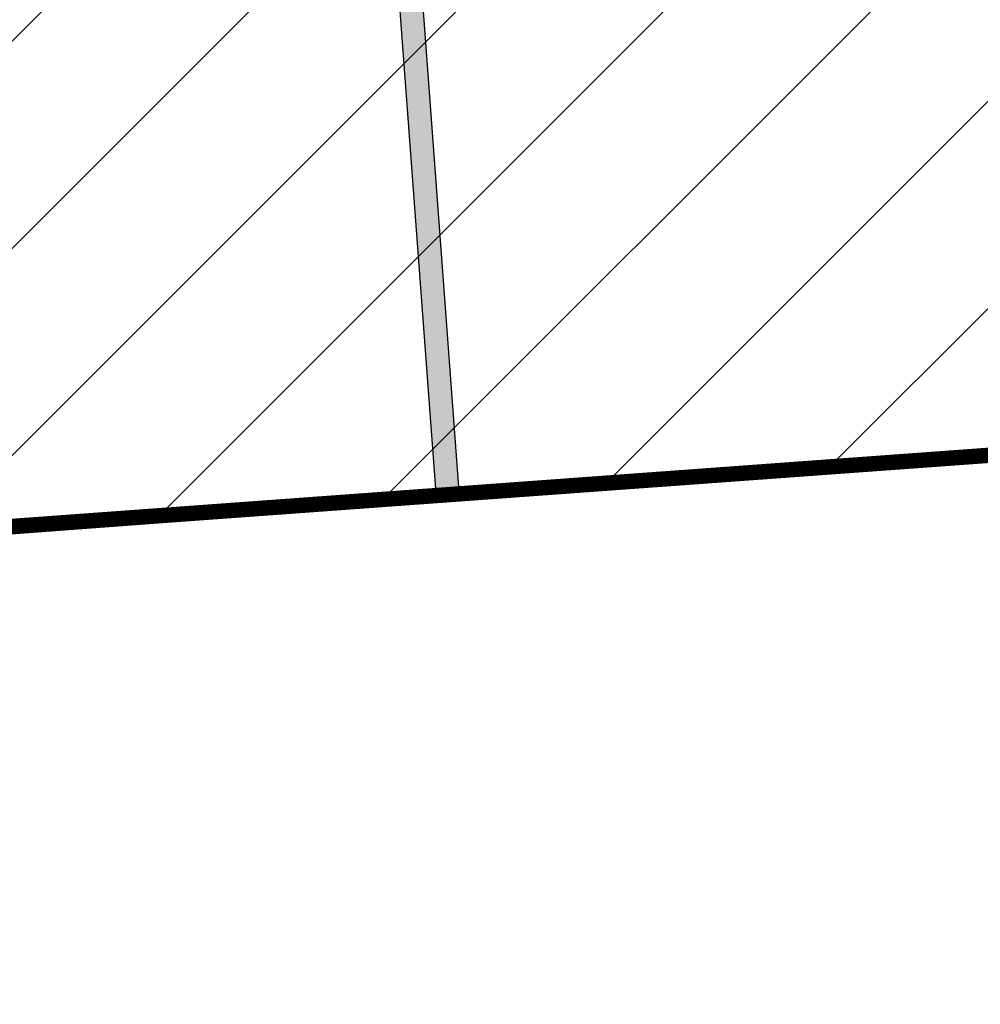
# Model space of a CAD drawing. Header units: millimetres. Extents: x 573132 to 957048, y 21042 to 318066.
# Tile 318 of 425: x 851045 to 854168, y 170525 to 173725. Entities that reach past the tile are written whole.
import ezdxf

# ---------------------------------------------------------------- set-up
doc = ezdxf.new("R2010")
doc.units = ezdxf.units.MM
doc.header["$LTSCALE"] = 2000
doc.layers.add('_NIBSC_A_parking-bays', color=7, linetype='Continuous')
doc.layers.add('_NIBSC_FM trees 3metre zone', color=210, linetype='Continuous')

msp = doc.modelspace()

# ---------------------------------------------------------------- hatches: boundary and pattern name
h = msp.add_hatch()
h.set_pattern_fill('ANSI31', color=2, scale=150)
h.set_pattern_definition([(45, (-73644.35, -3403.46), (-336.7596, 336.7596), [])])
h.paths.add_polyline_path([(864792.8, 173080.8), (864349.1, 178022.7), (865349.4, 178085.4), (864538.5, 189020.2), (812335.3, 185127), (812803, 179760.7), (810219.1, 179634.3), (810520.8, 174703.5), (813609.6, 174892.5), (813975.7, 169380.4)])
h = msp.add_hatch(color=7)
h.dxf.hatch_style = 1
h.paths.add_polyline_path([(852107.5, 177108.1), (852032.7, 177102.6), (852401.5, 172156.9), (852476.3, 172162.4)])
h = msp.add_hatch(color=7)
h.dxf.hatch_style = 1
h.paths.add_polyline_path([(852107.6, 177106.2), (852032.9, 177100.7), (852389.8, 172314), (852464.6, 172319.5)])
at = {"layer": '_NIBSC_FM trees 3metre zone'}
h = msp.add_hatch(dxfattribs=at)
h.set_pattern_fill('ANSI31', color=256, scale=1500)
h.set_pattern_definition([(45, (0, -300000), (-3367.596, 3367.596), [])])
h.paths.add_polyline_path([(593903.2, 232617.7), (679741.5, 243682.5), (730246.2, 249484.4), (739010, 251812.5), (755357.3, 259572.6), (798190.5, 265511.7), (811700.6, 266996.3), (863086.4, 275757), (876855.1, 143047.8), (913767.4, 142393.8), (912963.3, 130302.9), (912377.4, 121144.5), (904518.6, 98597.9), (903417.9, 94708.4), (895370.5, 63435.9), (848719, 56730), (841118.6, 53483.2), (784097.4, 45680.2), (763757.6, 42853.6), (670408.4, 24434.5), (665577.7, 34769.6), (663265.2, 39852.7), (610755, 158063.7), (608829.3, 162279.9), (603679.1, 173549.1), (597792.5, 194109.5)])
h.paths.add_polyline_path([(597181.3, 230015.5), (680104.5, 240704.4), (730805.4, 246528.9), (740047.1, 248984), (756226.7, 256664.5), (798560.4, 262534.3), (812116.9, 264024), (860432.9, 272261.3), (874145.3, 140095.4), (910565, 139450.1), (909969.7, 130498.2), (909409.7, 121745), (901656.3, 99500.9), (900521.5, 95490.8), (892963.6, 66120.8), (847902.5, 59643.5), (840311.6, 56400.8), (783687.5, 48652), (763260.4, 45813.4), (672131.7, 27832.4), (668302, 36025.9), (666001.5, 41082.8), (613490.4, 159295.9), (611558.1, 163526.3), (606501.3, 174591.3), (600750.4, 194677.7)], flags=16)

# ---------------------------------------------------------------- linework, layer by layer
at = {"color": 7}
for p, q in [((852401.5, 172156.9), (852032.4, 177106.3)), ((852476.3, 172162.4), (852107.2, 177111.9))]:
    msp.add_line(p, q, dxfattribs=at)
at = {"color": 7, "const_width": 50}
msp.add_lwpolyline([(812335.3, 185127), (864538.5, 189020.2), (865349.4, 178085.4), (864349.1, 178022.7), (864792.8, 173080.8), (813975.7, 169380.4), (813609.6, 174892.5), (810520.8, 174703.5), (810219.1, 179634.3), (812803, 179760.7), (812335.3, 185127)], dxfattribs=at)
at = {"layer": '_NIBSC_A_parking-bays'}
msp.add_line((837327.4, 171032.7), (864744.8, 173077.4), dxfattribs=at)

doc.saveas('drawing.dxf')
